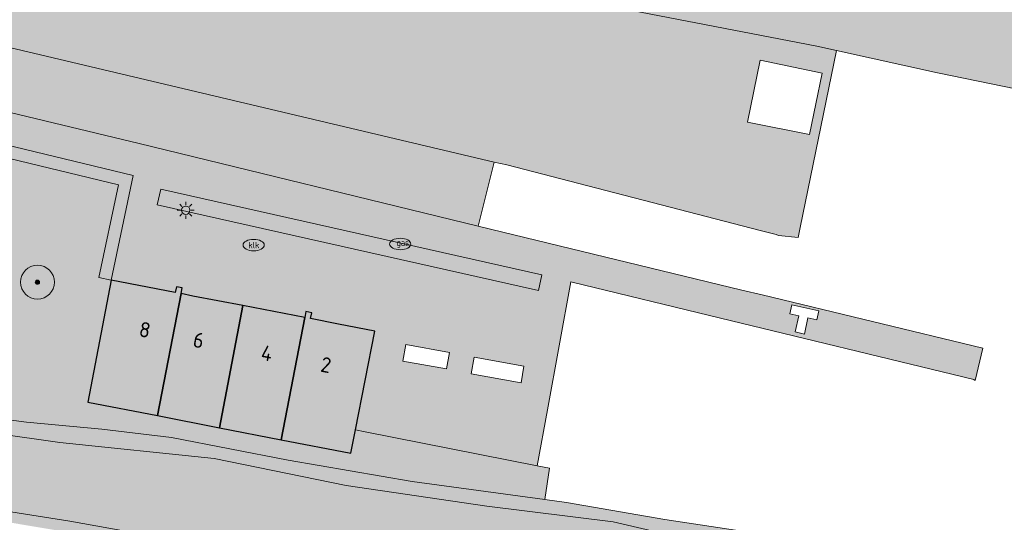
# Model space of a CAD drawing. Header units: metres. Extents: x 90041 to 92106, y 463990 to 466167.
# Tile 864 of 1021: x 91349 to 91407, y 465069 to 465098. Entities that reach past the tile are written whole.
import ezdxf
from ezdxf.enums import TextEntityAlignment as Align

# ---------------------------------------------------------------- set-up
doc = ezdxf.new("R2010")
doc.units = ezdxf.units.M
doc.layers.get('0').update_dxf_attribs({"lineweight": 13})
for name, color, linetype, lineweight in [('B-WE-GR-BEPLANTING_CULTUUR_HEESTERS-GV', 90, 'Continuous', 13), ('B-WE-GR-BOOM-S', 90, 'Continuous', 13), ('B-WE-GR-HAAG-GV', 90, 'Continuous', 13), ('B-WE-IE-MEUBILAIR-S', 7, 'Continuous', 13), ('B-WE-OG-BEBOUWING-GV', 7, 'Continuous', 25), ('B-WE-OG-BEBOUWING-T18', 10, 'Continuous', 25), ('B-WE-OG-TERREIN_BEGROEID-GV', 7, 'Continuous', 13), ('B-WE-OG-TERREIN_OEVER-GV', 7, 'Continuous', 13), ('B-WE-OG-WATER_SLOOT-GV', 120, 'Continuous', 13), ('B-WE-VH-GESLOTENVERHARDING_ASFALT-GV', 10, 'Continuous', 13), ('B-WE-VH-OPENVERHARDING_TEGEL-GV', 90, 'Continuous', 13)]:
    doc.layers.add(name, color=color, linetype=linetype, lineweight=lineweight)
for name, color, linetype, lineweight, true_color, plot, transparency in [('B-WE-GR-BEPLANTING_CULTUUR_HEESTERS-V', 7, 'Continuous', 13, 0x8ca800, False, 0.8), ('B-WE-GR-HAAG-V', 7, 'Continuous', 13, 0x67a552, False, 0.8), ('B-WE-OG-BEBOUWING-V', 7, 'Continuous', 25, 0xcc646e, False, 0.8), ('B-WE-OG-TERREIN_BEGROEID-V', 7, 'Continuous', 13, 0xc9eb70, False, 0.8), ('B-WE-OG-TERREIN_OEVER-V', 7, 'Continuous', 13, 0xc9eb70, False, 0.8), ('B-WE-OG-WATER_SLOOT-V', 7, 'Continuous', 13, 0x73e9ff, False, 0.8), ('B-WE-VH-GESLOTENVERHARDING_ASFALT-V', 7, 'Continuous', 13, 0x848484, False, 0.8), ('B-WE-VH-OPENVERHARDING_TEGEL-V', 7, 'Continuous', 13, 0xadadad, False, 0.8)]:
    doc.layers.add(name, color=color, linetype=linetype, lineweight=lineweight, true_color=true_color, plot=plot, transparency=transparency)
doc.styles.add('NLCS-ISO', font='NLCS-ISO.TTF')
doc.styles.add('NLCS-ISO-M500-T18', font='NLCS-ISO.TTF', dxfattribs={"height": 0.9})

# ---------------------------------------------------------------- blocks, each defined once
blk = doc.blocks.new('SIE-MEUBILAIR_PAAL_LICHTMAST-SO')
for points in [[(-0.62, 0), (-1, 0)], [(-0.71, 0.71), (-0.44, 0.44)], [(0, 1), (0, 0.62)], [(0.44, 0.44), (0.71, 0.71)], [(1, 0), (0.62, 0)], [(-0.71, -0.71), (-0.44, -0.44)], [(0, -0.62), (0, -1)], [(0.44, -0.44), (0.71, -0.71)]]:
    blk.add_lwpolyline(points)
blk.add_circle((0, 0), 0.5)
blk = doc.blocks.new('SIE-MEUBILAIR_PUT_GASPUT-SO')
blk.add_ellipse((0, 0), major_axis=(1.25, 0), ratio=0.54)
at = {"style": 'NLCS-ISO'}
blk.add_text('gas ', height=0.75, dxfattribs=at).set_placement((0.53, 0.16), align=Align.MIDDLE_CENTER)
blk = doc.blocks.new('SIE-MEUBILAIR_PUT_KOLK-SO')
blk.add_ellipse((0, 0), major_axis=(1.25, 0), ratio=0.54)
at = {"style": 'NLCS-ISO'}
blk.add_text('klk', height=0.75, dxfattribs=at).set_placement((0.03, 0), align=Align.MIDDLE_CENTER)
blk = doc.blocks.new('SGR-BOOM_GBKN-SO')
at = {"linetype": 'ByBlock', "lineweight": 18}
h = blk.add_hatch(color=0, dxfattribs=at)
h.dxf.hatch_style = 1
edge = h.paths.add_edge_path()
edge.add_arc((0, 0), 0.25, 0, 360)
at = {"color": 0, "linetype": 'ByBlock', "lineweight": 18}
for radius in [2, 0.25]:
    blk.add_circle((0, 0), radius, dxfattribs=at)
at = {"color": 0, "linetype": 'ByBlock', "lineweight": 18, "style": 'NLCS-ISO'}
blk.add_attdef('SOORT', (2.5, 0), '', height=1.5, dxfattribs=at)

msp = doc.modelspace()

# ---------------------------------------------------------------- hatches: boundary and pattern name
at = {"layer": 'B-WE-GR-BEPLANTING_CULTUUR_HEESTERS-V'}
for points in [[(91354.111, 465082.877), (91355.41, 465089.057), (91338.514, 465093.137), (91336.654, 465091.6), (91335.47, 465083.594), (91331.558, 465084.172), (91331.447, 465083.43), (91336.102, 465082.742), (91337.354, 465091.205), (91338.703, 465092.32), (91354.526, 465088.499), (91353.377, 465083.031)], [(91357.034, 465088.243), (91356.827, 465087.32), (91379.338, 465082.272), (91379.545, 465083.195)]]:
    msp.add_hatch(color=256, dxfattribs=at).paths.add_polyline_path(points)
at = {"layer": 'B-WE-GR-HAAG-V'}
for points in [[(91338.514, 465093.137), (91336.654, 465091.6), (91335.47, 465083.594), (91331.558, 465084.172), (91331.447, 465083.43), (91336.102, 465082.742), (91337.354, 465091.205), (91338.703, 465092.32), (91354.526, 465088.499), (91353.377, 465083.031), (91354.111, 465082.877), (91355.41, 465089.057)], [(91357.034, 465088.243), (91356.827, 465087.32), (91379.338, 465082.272), (91379.545, 465083.195)]]:
    msp.add_hatch(color=256, dxfattribs=at).paths.add_polyline_path(points)
at = {"layer": 'B-WE-OG-BEBOUWING-V'}
for points in [[(91358.236, 465082.079), (91358.301, 465082.423), (91357.958, 465082.489), (91357.892, 465082.145), (91354.111, 465082.877), (91352.719, 465075.675), (91356.836, 465074.875)], [(91361.873, 465081.377), (91358.936, 465081.939), (91358.236, 465082.079), (91356.836, 465074.875), (91360.495, 465074.164)], [(91365.543, 465080.676), (91361.873, 465081.377), (91360.495, 465074.164), (91364.14, 465073.456)], [(91365.543, 465080.676), (91364.14, 465073.456), (91368.27, 465072.654), (91368.539, 465074.036), (91369.674, 465079.872), (91367.526, 465080.277), (91365.887, 465080.61), (91365.952, 465080.954), (91365.609, 465081.02)]]:
    msp.add_hatch(color=256, dxfattribs=at).paths.add_polyline_path(points)
at = {"layer": 'B-WE-OG-TERREIN_BEGROEID-V'}
h = msp.add_hatch(color=256, dxfattribs=at)
h.paths.add_polyline_path([(91379.357, 465099.878), (91338.376, 465107.806), (91316.893, 465111.667), (91316.041, 465106.96), (91316.064, 465106.482), (91316.154, 465106.012), (91316.309, 465105.559), (91316.526, 465105.133), (91316.8, 465104.741), (91317.127, 465104.391), (91317.499, 465104.09), (91317.91, 465103.845), (91318.351, 465103.659), (91376.73, 465089.85), (91377.471, 465089.687), (91392.441, 465085.804), (91393.394, 465085.581), (91393.531, 465085.521), (91394.685, 465085.402), (91394.806, 465085.99), (91396.95, 465096.44), (91395.787, 465096.7)])
h.paths.add_polyline_path([(91396.098, 465095.104), (91395.358, 465091.47), (91391.702, 465092.203), (91392.442, 465095.862)], flags=16)
msp.add_hatch(color=256, dxfattribs=at).paths.add_polyline_path([(91354.111, 465082.877), (91353.377, 465083.031), (91354.526, 465088.499), (91338.703, 465092.32), (91337.354, 465091.205), (91336.102, 465082.742), (91331.447, 465083.43), (91331.133, 465081.332), (91327.234, 465081.924), (91323.335, 465082.516), (91319.435, 465083.108), (91315.536, 465083.699), (91311.637, 465084.291), (91307.738, 465084.883), (91308.55, 465090.204), (91305.386, 465090.692), (91304.587, 465085.333), (91300.693, 465085.92), (91296.798, 465086.508), (91292.904, 465087.095), (91289.009, 465087.683), (91285.115, 465088.27), (91281.22, 465088.858), (91277.326, 465089.445), (91275.216, 465090.311), (91274.409, 465090.642), (91273.966, 465090.741), (91273.828, 465090.82), (91269.438, 465091.831), (91269.207, 465090.851), (91262.375, 465092.405), (91262.611, 465093.393), (91261.277, 465093.696), (91258.213, 465094.392), (91256.419, 465094.68), (91256.522, 465093.704), (91256.673, 465092.822), (91256.971, 465092.104), (91257.46, 465091.501), (91258.023, 465091.064), (91259.014, 465090.643), (91266.082, 465089.623), (91276.281, 465088.241), (91277.32, 465087.844), (91280.215, 465086.084), (91281.304, 465085.804), (91286.786, 465085.238), (91293.581, 465084.983), (91298.416, 465084.094), (91303.963, 465083.194), (91310.462, 465082.302), (91316.84, 465081.245), (91324.466, 465079.526), (91324.748, 465079.355), (91325.26, 465078.704), (91325.589, 465078.437), (91326.559, 465078.184), (91329.094, 465077.666), (91332.496, 465077.776), (91334.18, 465077.558), (91338.182, 465076.636), (91340.687, 465075.738), (91342.535, 465075.351), (91349.105, 465074.481), (91353.544, 465074.075), (91357.672, 465073.579), (91364.568, 465072.252), (91371.893, 465070.989), (91379.722, 465069.92), (91380.005, 465071.776), (91379.267, 465071.911), (91369.107, 465073.923), (91368.539, 465074.036), (91368.27, 465072.654), (91364.14, 465073.456), (91360.495, 465074.164), (91356.836, 465074.875), (91352.719, 465075.675)])
at = {"layer": 'B-WE-OG-TERREIN_OEVER-V'}
for points in [[(91396.863, 465067.233), (91386.808, 465068.745), (91381.001, 465069.745), (91379.722, 465069.92), (91371.893, 465070.989), (91364.568, 465072.252), (91357.672, 465073.579), (91353.544, 465074.075), (91349.105, 465074.481), (91342.535, 465075.351), (91340.687, 465075.738), (91338.182, 465076.636), (91334.18, 465077.558), (91332.496, 465077.776), (91329.094, 465077.666), (91326.559, 465078.184), (91325.589, 465078.437), (91325.26, 465078.704), (91324.748, 465079.355), (91324.466, 465079.526), (91316.84, 465081.245), (91310.462, 465082.302), (91303.963, 465083.194), (91298.416, 465084.094), (91293.581, 465084.983), (91286.786, 465085.238), (91281.304, 465085.804), (91280.215, 465086.084), (91277.32, 465087.844), (91276.281, 465088.241), (91266.082, 465089.623), (91259.014, 465090.643), (91258.023, 465091.064), (91257.46, 465091.501), (91256.971, 465092.104), (91256.673, 465092.822), (91256.522, 465093.704), (91256.419, 465094.68), (91257.035, 465097.404), (91259.424, 465112.322), (91259.255, 465113.263), (91258.821, 465114.059), (91258.218, 465114.735), (91256.867, 465115.169), (91256.001, 465113.906), (91256.77, 465113.502), (91256.812, 465113.372), (91256.529, 465111.623), (91256.383, 465110.033), (91255.882, 465107.022), (91254.517, 465099.818), (91253.897, 465096.833), (91252.517, 465091.056), (91252.457, 465090.296), (91252.516, 465089.582), (91252.68, 465089.389), (91253.383, 465088.783), (91254.491, 465088.218), (91256.24, 465087.642), (91257.368, 465087.49), (91276.947, 465084.802), (91283.229, 465083.747), (91285.556, 465083.614), (91289.208, 465083.03), (91298.792, 465081.873), (91303.439, 465081.082), (91312.277, 465079.367), (91322.141, 465077.848), (91326.248, 465077.823), (91327.599, 465077.606), (91332.121, 465076.137), (91337.999, 465075.065), (91343.432, 465074.381), (91351.068, 465073.279), (91360.181, 465072.344), (91367.976, 465070.741), (91376.3, 465069.533), (91383.749, 465068.601), (91386.899, 465067.883), (91390.74, 465067.296), (91394.964, 465066.822), (91396.387, 465066.608), (91396.836, 465066.458), (91397.212, 465066.214)], [(91257.896, 465082.524), (91257.557, 465082.438), (91257.075, 465082.089), (91256.832, 465081.76), (91256.681, 465081.24), (91254.116, 465069.943), (91250.951, 465055.375), (91249.392, 465048.816), (91244.026, 465024.848), (91239.316, 465004.624), (91238.316, 465000), (91235.966, 464989.914), (91230.976, 464967.688), (91228.209, 464954.927), (91226.14, 464946.339), (91223.381, 464933.994), (91223.419, 464933.554), (91223.597, 464933.158), (91224.596, 464932.262), (91226.838, 464933.326), (91226.723, 464933.727), (91226.788, 464934.79), (91229.497, 464946.904), (91234.987, 464973.93), (91238.395, 464987.698), (91240.946, 465000), (91245.607, 465024.431), (91247.872, 465033.451), (91248.94, 465040.494), (91250.858, 465048.64), (91252.65, 465054.933), (91255.309, 465064.755), (91257.156, 465072.878), (91257.722, 465081.237), (91257.97, 465081.827), (91258.307, 465082.107), (91258.808, 465082.193), (91269.421, 465079.949), (91278.205, 465079.257), (91287.639, 465077.602), (91302.22, 465075.245), (91314.556, 465073.709), (91328.572, 465071.694), (91340.523, 465069.831), (91361.395, 465066.35), (91365.533, 465065.66), (91388.163, 465062.718), (91388.708, 465062.566), (91388.965, 465062.324), (91389.101, 465061.894), (91389.081, 465060.682), (91389.216, 465060.252), (91389.544, 465059.937), (91393.809, 465057.703), (91394.472, 465057.526), (91395.921, 465057.478), (91396.614, 465057.68), (91397.335, 465058.144), (91398.039, 465059.012), (91398.674, 465060.047), (91398.972, 465060.827), (91399.367, 465063.126), (91399.29, 465064.197), (91398.949, 465065.154), (91398.276, 465066.163), (91397.692, 465066.767), (91396.863, 465067.233), (91397.212, 465066.214), (91397.655, 465065.66), (91398.002, 465065.132), (91398.276, 465064.414), (91398.52, 465063.364), (91398.481, 465062.461), (91398.882, 465062.241), (91398.636, 465060.319), (91398.09, 465060.399), (91397.852, 465060.356), (91397.659, 465060.216), (91396.848, 465058.59), (91396.488, 465058.382), (91396.01, 465058.247), (91395.226, 465058.284), (91394.673, 465058.328), (91394.155, 465058.521), (91393.322, 465058.956), (91392.562, 465059.498), (91391.947, 465060.017), (91391.452, 465060.632), (91390.547, 465062.201), (91390.161, 465062.695), (91389.775, 465062.973), (91388.344, 465063.319), (91386.756, 465063.583), (91380.968, 465064.321), (91370.457, 465065.517), (91359.549, 465067.219), (91351.657, 465068.634), (91337.075, 465070.944), (91323.462, 465072.929), (91310.607, 465074.711), (91299.865, 465076.34), (91273.88, 465080.503), (91259.272, 465082.647), (91258.344, 465082.639)]]:
    msp.add_hatch(color=256, dxfattribs=at).paths.add_polyline_path(points)
at = {"layer": 'B-WE-OG-WATER_SLOOT-V'}
msp.add_hatch(color=256, dxfattribs=at).paths.add_polyline_path([(91343.432, 465074.381), (91337.999, 465075.065), (91332.121, 465076.137), (91327.599, 465077.606), (91326.248, 465077.823), (91322.141, 465077.848), (91312.277, 465079.367), (91303.439, 465081.082), (91298.792, 465081.873), (91289.208, 465083.03), (91285.556, 465083.614), (91283.229, 465083.747), (91276.947, 465084.802), (91257.368, 465087.49), (91257.653, 465085.241), (91257.896, 465082.524), (91258.344, 465082.639), (91259.272, 465082.647), (91273.88, 465080.503), (91299.865, 465076.34), (91310.607, 465074.711), (91323.462, 465072.929), (91337.075, 465070.944), (91351.657, 465068.634), (91359.549, 465067.219), (91370.457, 465065.517), (91380.968, 465064.321), (91386.756, 465063.583), (91388.344, 465063.319), (91389.775, 465062.973), (91390.161, 465062.695), (91390.547, 465062.201), (91391.452, 465060.632), (91391.947, 465060.017), (91392.562, 465059.498), (91393.322, 465058.956), (91394.155, 465058.521), (91394.673, 465058.328), (91395.226, 465058.284), (91396.01, 465058.247), (91396.488, 465058.382), (91396.848, 465058.59), (91397.659, 465060.216), (91397.852, 465060.356), (91398.09, 465060.399), (91398.636, 465060.319), (91398.882, 465062.241), (91398.481, 465062.461), (91398.52, 465063.364), (91398.276, 465064.414), (91398.002, 465065.132), (91397.655, 465065.66), (91397.212, 465066.214), (91396.836, 465066.458), (91396.387, 465066.608), (91394.964, 465066.822), (91390.74, 465067.296), (91386.899, 465067.883), (91383.749, 465068.601), (91376.3, 465069.533), (91367.976, 465070.741), (91360.181, 465072.344), (91351.068, 465073.279)])
at = {"layer": 'B-WE-VH-GESLOTENVERHARDING_ASFALT-V'}
h = msp.add_hatch(color=256, dxfattribs=at)
h.paths.add_polyline_path([(91427.133, 465100.882), (91409.697, 465104.827), (91406.419, 465105.615), (91404.846, 465105.994), (91401.202, 465106.769), (91399.438, 465107.121), (91396.768, 465107.655), (91384.966, 465110.014), (91377.035, 465111.599), (91366.41, 465113.634), (91364.05, 465114.099), (91357.155, 465115.685), (91321.561, 465120.844), (91318.706, 465121.251), (91318.136, 465117.251), (91318.542, 465117.192), (91321.503, 465116.777), (91321.726, 465116.729), (91321.929, 465116.625), (91322.099, 465116.472), (91322.224, 465116.281), (91322.297, 465116.065), (91322.311, 465115.837), (91322.266, 465115.613), (91322.22, 465115.225), (91322.15, 465114.966), (91322.011, 465114.736), (91321.816, 465114.553), (91321.577, 465114.43), (91321.314, 465114.377), (91321.047, 465114.397), (91318.059, 465114.944), (91317.496, 465115.051), (91316.893, 465111.667), (91338.376, 465107.806), (91379.357, 465099.878), (91395.787, 465096.7), (91396.95, 465096.44), (91402.922, 465095.12), (91427.787, 465090.023), (91450.128, 465085.301), (91465.42, 465081.921), (91472.21, 465080.488), (91476.586, 465079.556), (91477.028, 465079.462), (91477.455, 465079.371), (91500, 465075.29), (91528.263, 465070.062), (91529.74, 465078.046), (91500, 465084.55)])
h.paths.add_polyline_path([(91349.827, 465109.924), (91349.583, 465109.996), (91349.366, 465110.13), (91349.193, 465110.317), (91349.076, 465110.543), (91349.023, 465110.793), (91349.039, 465111.047), (91349.244, 465112.061), (91349.317, 465112.314), (91349.456, 465112.538), (91349.65, 465112.716), (91349.885, 465112.835), (91350.143, 465112.887), (91350.406, 465112.867), (91363.626, 465110.274), (91366.214, 465109.767), (91387.189, 465105.653), (91398.318, 465103.314), (91400.249, 465102.835), (91401.584, 465102.396), (91402.499, 465102.001), (91404.287, 465101.045), (91405.961, 465099.921), (91405.547, 465098.983), (91399.703, 465100.254), (91397.769, 465100.685), (91386.637, 465102.951), (91365.767, 465106.905), (91363.12, 465107.406)], flags=16)
msp.add_hatch(color=256, dxfattribs=at).paths.add_polyline_path([(91316.893, 465111.667), (91313.141, 465112.148), (91313.027, 465110.964), (91312.244, 465106.425), (91311.444, 465101.663), (91315.128, 465100.753), (91318.006, 465100.053), (91336.486, 465095.58), (91355.762, 465090.937), (91375.789, 465086.068), (91376.662, 465089.616), (91376.73, 465089.85), (91318.351, 465103.659), (91317.91, 465103.845), (91317.499, 465104.09), (91317.127, 465104.391), (91316.8, 465104.741), (91316.526, 465105.133), (91316.309, 465105.559), (91316.154, 465106.012), (91316.064, 465106.482), (91316.041, 465106.96)])
at = {"layer": 'B-WE-VH-OPENVERHARDING_TEGEL-V'}
h = msp.add_hatch(color=256, dxfattribs=at)
h.paths.add_polyline_path([(91355.762, 465090.937), (91336.486, 465095.58), (91318.006, 465100.053), (91315.128, 465100.753), (91311.444, 465101.663), (91312.244, 465106.425), (91313.027, 465110.964), (91313.141, 465112.148), (91311.383, 465112.6), (91310.651, 465108.344), (91310.298, 465106.291), (91310.005, 465104.511), (91309.235, 465100.126), (91311.545, 465099.662), (91315.836, 465098.626), (91332.274, 465094.662), (91336.101, 465093.718), (91338.514, 465093.137), (91355.41, 465089.057), (91354.111, 465082.877), (91357.892, 465082.145), (91357.958, 465082.489), (91358.301, 465082.423), (91358.236, 465082.079), (91358.936, 465081.939), (91361.873, 465081.377), (91365.543, 465080.676), (91365.609, 465081.02), (91365.952, 465080.954), (91365.887, 465080.61), (91367.526, 465080.277), (91369.674, 465079.872), (91368.539, 465074.036), (91369.107, 465073.923), (91379.267, 465071.911), (91379.875, 465075.222), (91381.261, 465082.771), (91381.991, 465082.594), (91389.454, 465080.788), (91405.062, 465077.007), (91405.148, 465076.95), (91405.596, 465078.866), (91392.56, 465082.007), (91391.354, 465082.284), (91376.512, 465085.892), (91375.789, 465086.068)])
h.paths.add_polyline_path([(91395.053, 465079.695), (91394.516, 465079.814), (91394.725, 465080.762), (91394.188, 465080.881), (91394.306, 465081.418), (91395.917, 465081.063), (91395.799, 465080.526), (91395.262, 465080.644)], flags=16)
h.paths.add_polyline_path([(91371.517, 465079.084), (91374.093, 465078.604), (91373.906, 465077.636), (91371.338, 465078.101)], flags=16)
h.paths.add_polyline_path([(91378.325, 465076.816), (91375.372, 465077.345), (91375.554, 465078.326), (91378.486, 465077.787)], flags=16)
h.paths.add_polyline_path([(91357.034, 465088.243), (91379.545, 465083.195), (91379.338, 465082.272), (91356.827, 465087.32)], flags=16)

# ---------------------------------------------------------------- linework, layer by layer
at = {"layer": 'B-WE-GR-BEPLANTING_CULTUUR_HEESTERS-GV', "flags": 128}
for points in [[(91354.111, 465082.877), (91355.41, 465089.057), (91338.514, 465093.137), (91336.654, 465091.6), (91335.47, 465083.594), (91331.558, 465084.172), (91331.447, 465083.43), (91336.102, 465082.742), (91337.354, 465091.205), (91338.703, 465092.32), (91354.526, 465088.499), (91353.377, 465083.031)], [(91357.034, 465088.243), (91356.827, 465087.32), (91379.338, 465082.272), (91379.545, 465083.195)]]:
    msp.add_lwpolyline(points, close=True, dxfattribs=at)
at = {"layer": 'B-WE-GR-HAAG-GV', "flags": 128}
for points in [[(91338.514, 465093.137), (91336.654, 465091.6), (91335.47, 465083.594), (91331.558, 465084.172), (91331.447, 465083.43), (91336.102, 465082.742), (91337.354, 465091.205), (91338.703, 465092.32), (91354.526, 465088.499), (91353.377, 465083.031), (91354.111, 465082.877), (91355.41, 465089.057)], [(91357.034, 465088.243), (91356.827, 465087.32), (91379.338, 465082.272), (91379.545, 465083.195)]]:
    msp.add_lwpolyline(points, close=True, dxfattribs=at)
at = {"layer": 'B-WE-OG-BEBOUWING-GV', "flags": 128}
for points in [[(91358.236, 465082.079), (91358.301, 465082.423), (91357.958, 465082.489), (91357.892, 465082.145), (91354.111, 465082.877), (91352.719, 465075.675), (91356.836, 465074.875)], [(91361.873, 465081.377), (91358.936, 465081.939), (91358.236, 465082.079), (91356.836, 465074.875), (91360.495, 465074.164)], [(91365.543, 465080.676), (91361.873, 465081.377), (91360.495, 465074.164), (91364.14, 465073.456)], [(91365.543, 465080.676), (91364.14, 465073.456), (91368.27, 465072.654), (91368.539, 465074.036), (91369.674, 465079.872), (91367.526, 465080.277), (91365.887, 465080.61), (91365.952, 465080.954), (91365.609, 465081.02)]]:
    msp.add_lwpolyline(points, close=True, dxfattribs=at)
at = {"layer": 'B-WE-OG-TERREIN_BEGROEID-GV', "flags": 128}
for points in [[(91379.357, 465099.878), (91338.376, 465107.806), (91316.893, 465111.667), (91316.041, 465106.96), (91316.064, 465106.482), (91316.154, 465106.012), (91316.309, 465105.559), (91316.526, 465105.133), (91316.8, 465104.741), (91317.127, 465104.391), (91317.499, 465104.09), (91317.91, 465103.845), (91318.351, 465103.659), (91376.73, 465089.85), (91377.471, 465089.687), (91392.441, 465085.804), (91393.394, 465085.581), (91393.531, 465085.521), (91394.685, 465085.402), (91394.806, 465085.99), (91396.95, 465096.44), (91395.787, 465096.7)], [(91396.098, 465095.104), (91395.358, 465091.47), (91391.702, 465092.203), (91392.442, 465095.862)]]:
    msp.add_lwpolyline(points, close=True, dxfattribs=at)
msp.add_lwpolyline([(91342.535, 465075.351), (91349.105, 465074.481), (91353.544, 465074.075), (91357.672, 465073.579), (91364.568, 465072.252), (91371.893, 465070.989), (91379.722, 465069.92), (91380.005, 465071.776), (91379.267, 465071.911), (91369.107, 465073.923), (91368.539, 465074.036), (91368.27, 465072.654), (91364.14, 465073.456), (91360.495, 465074.164), (91356.836, 465074.875), (91352.719, 465075.675), (91354.111, 465082.877), (91353.377, 465083.031), (91354.526, 465088.499), (91338.703, 465092.32)], dxfattribs=at)
at = {"layer": 'B-WE-OG-TERREIN_OEVER-GV', "flags": 128}
for points in [[(91343.432, 465074.381), (91351.068, 465073.279), (91360.181, 465072.344), (91367.976, 465070.741), (91376.3, 465069.533), (91383.749, 465068.601), (91386.899, 465067.883), (91390.74, 465067.296), (91394.964, 465066.822), (91396.387, 465066.608), (91396.836, 465066.458), (91397.212, 465066.214), (91396.863, 465067.233), (91386.808, 465068.745), (91381.001, 465069.745), (91379.722, 465069.92), (91371.893, 465070.989), (91364.568, 465072.252), (91357.672, 465073.579), (91353.544, 465074.075), (91349.105, 465074.481), (91342.535, 465075.351)], [(91359.549, 465067.219), (91351.657, 465068.634), (91337.075, 465070.944)]]:
    msp.add_lwpolyline(points, dxfattribs=at)
at = {"layer": 'B-WE-OG-WATER_SLOOT-GV', "flags": 128}
for points in [[(91386.899, 465067.883), (91383.749, 465068.601), (91376.3, 465069.533), (91367.976, 465070.741), (91360.181, 465072.344), (91351.068, 465073.279), (91343.432, 465074.381)], [(91337.075, 465070.944), (91351.657, 465068.634), (91359.549, 465067.219)]]:
    msp.add_lwpolyline(points, dxfattribs=at)
at = {"layer": 'B-WE-VH-GESLOTENVERHARDING_ASFALT-GV', "flags": 128}
msp.add_lwpolyline([(91316.893, 465111.667), (91313.141, 465112.148), (91313.027, 465110.964), (91312.244, 465106.425), (91311.444, 465101.663), (91315.128, 465100.753), (91318.006, 465100.053), (91336.486, 465095.58), (91355.762, 465090.937), (91375.789, 465086.068), (91376.662, 465089.616), (91376.73, 465089.85), (91318.351, 465103.659), (91317.91, 465103.845), (91317.499, 465104.09), (91317.127, 465104.391), (91316.8, 465104.741), (91316.526, 465105.133), (91316.309, 465105.559), (91316.154, 465106.012), (91316.064, 465106.482), (91316.041, 465106.96)], close=True, dxfattribs=at)
msp.add_lwpolyline([(91338.376, 465107.806), (91379.357, 465099.878), (91395.787, 465096.7), (91396.95, 465096.44), (91402.922, 465095.12), (91427.787, 465090.023), (91450.128, 465085.301)], dxfattribs=at)
at = {"layer": 'B-WE-VH-OPENVERHARDING_TEGEL-GV', "flags": 128}
msp.add_lwpolyline([(91338.514, 465093.137), (91355.41, 465089.057), (91354.111, 465082.877), (91357.892, 465082.145), (91357.958, 465082.489), (91358.301, 465082.423), (91358.236, 465082.079), (91358.936, 465081.939), (91361.873, 465081.377), (91365.543, 465080.676), (91365.609, 465081.02), (91365.952, 465080.954), (91365.887, 465080.61), (91367.526, 465080.277), (91369.674, 465079.872), (91368.539, 465074.036), (91369.107, 465073.923), (91379.267, 465071.911), (91379.875, 465075.222), (91381.261, 465082.771), (91381.991, 465082.594), (91389.454, 465080.788), (91405.062, 465077.007), (91405.148, 465076.95), (91405.596, 465078.866), (91392.56, 465082.007), (91391.354, 465082.284), (91376.512, 465085.892), (91375.789, 465086.068), (91355.762, 465090.937), (91336.486, 465095.58)], dxfattribs=at)
for points in [[(91357.034, 465088.243), (91379.545, 465083.195), (91379.338, 465082.272), (91356.827, 465087.32)], [(91395.053, 465079.695), (91394.516, 465079.814), (91394.725, 465080.762), (91394.188, 465080.881), (91394.306, 465081.418), (91395.917, 465081.063), (91395.799, 465080.526), (91395.262, 465080.644)], [(91371.517, 465079.084), (91374.093, 465078.604), (91373.906, 465077.636), (91371.338, 465078.101)], [(91378.325, 465076.816), (91375.372, 465077.345), (91375.554, 465078.326), (91378.486, 465077.787)]]:
    msp.add_lwpolyline(points, close=True, dxfattribs=at)

# ---------------------------------------------------------------- block references
at = {"layer": 'B-WE-GR-BOOM-S', "xscale": 0.5, "yscale": 0.5, "zscale": 0.5}
msp.add_blockref('SGR-BOOM_GBKN-SO', (91349.746, 465082.755), dxfattribs=at)
at = {"layer": 'B-WE-IE-MEUBILAIR-S', "xscale": 0.5, "yscale": 0.5, "zscale": 0.5}
for name, p in [('SIE-MEUBILAIR_PAAL_LICHTMAST-SO', (91358.506, 465087.002)), ('SIE-MEUBILAIR_PUT_KOLK-SO', (91362.522, 465084.947)), ('SIE-MEUBILAIR_PUT_GASPUT-SO', (91371.179, 465085.009))]:
    msp.add_blockref(name, p, dxfattribs=at)

# ---------------------------------------------------------------- texts
at = {"layer": 'B-WE-OG-BEBOUWING-T18', "style": 'NLCS-ISO-M500-T18'}
for s, rotation, p in [('8', 349, (91356.095, 465079.946)), ('6', 349.2, (91359.269, 465079.33)), ('4', 349.2, (91363.301, 465078.559)), ('2', 349.3, (91366.793, 465077.871))]:
    msp.add_text(s, height=0.9, rotation=rotation, dxfattribs=at).set_placement(p, align=Align.MIDDLE)

doc.saveas('drawing.dxf')
